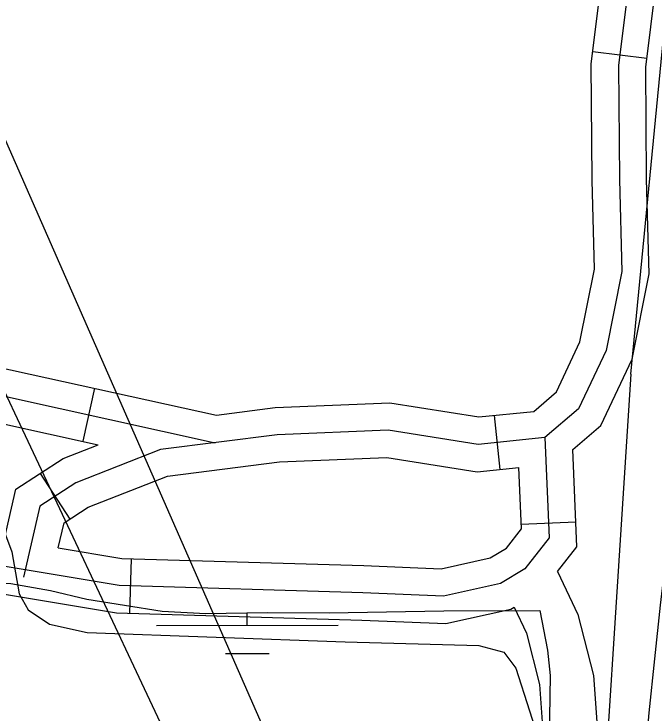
# Model space of a CAD drawing. Extents: x 3313447 to 3351316, y 703786 to 729172.
# Drawn here: x 3325583.2 to 3325935.4, y 712061.3 to 712446.1 of the extents above; entities that cross this region are included whole.
import ezdxf

# ---------------------------------------------------------------- set-up
doc = ezdxf.new("R2010")
doc.units = 0
for name, color, linetype in [('V-RAIL-TRAK', 7, 'Continuous'), ('V-ROAD-CNTR', 7, 'Continuous'), ('V-SITE-VEGE', 7, 'Continuous'), ('V-TOPO-MINR', 7, 'Continuous'), ('V-UTIL-LINE', 7, 'Continuous'), ('V-WETL-SWMP', 7, 'Continuous')]:
    doc.layers.add(name, color=color, linetype=linetype)

msp = doc.modelspace()

# ---------------------------------------------------------------- linework, layer by layer
at = {"layer": 'V-RAIL-TRAK'}
msp.add_lwpolyline([(3325850.34, 710809.47), (3325853.82, 710863.18), (3325857.23, 710916.9), (3325860.58, 710970.62), (3325867.27, 711071.57), (3325873.69, 711172.54), (3325879.83, 711273.53), (3325885.97, 711378.68), (3325898.66, 711565.91), (3325911.01, 711744.59), (3325921.63, 711912.81), (3325923.37, 711942.57), (3325925.35, 711972.31), (3325927.58, 712002.04), (3325930.06, 712031.75), (3325932.77, 712061.44), (3325935.72, 712091.1), (3325938.92, 712120.74), (3325942.36, 712150.35), (3325946.05, 712179.94)], dxfattribs=at)
at = {"layer": 'V-ROAD-CNTR'}
for p, q in [((3325901.65, 712425.48), (3325931.42, 712421.75)), ((3325627.48, 712240.21), (3325621.03, 712210.91)), ((3325847.44, 712225.18), (3325850.47, 712195.33)), ((3325597.69, 712193.22), (3325613.98, 712168.02)), ((3325862.31, 712165.3), (3325892.29, 712166.54)), ((3325647.73, 712146.29), (3325646.83, 712116.3))]:
    msp.add_line(p, q, dxfattribs=at)
for points in [[(3326001.69, 713291.38), (3325960.26, 712841.32), (3325954.54, 712763.82), (3325956.25, 712715.98), (3325953.86, 712672.97), (3325944.75, 712605.89), (3325932.4, 712543.57), (3325924.48, 712487.02), (3325915.8, 712417.72), (3325916.31, 712354.95), (3325917.61, 712304.43), (3325908.94, 712260.89), (3325893.83, 712228.81), (3325875.36, 712212.93), (3325838.53, 712209.2), (3325789.16, 712217.05), (3325728.1, 712214.48), (3325663.9, 712206.3), (3325617.2, 712187.97), (3325597.5, 712175.23), (3325588.51, 712136.18)], [(3325890.64, 712206.29), (3325906.04, 712219.53), (3325923.3, 712256.16), (3325932.65, 712303.14), (3325931.31, 712355.21), (3325930.8, 712416.84), (3325939.35, 712485.05), (3325947.2, 712541.07), (3325959.55, 712603.42), (3325968.81, 712671.55), (3325971.26, 712715.83), (3325969.56, 712763.53), (3325975.21, 712840.09), (3326015.48, 713277.54)], [(3325694.64, 712225.34), (3325726.84, 712229.44), (3325790.03, 712232.1), (3325838.96, 712224.32), (3325869.15, 712227.38), (3325881.63, 712238.1), (3325894.59, 712265.62), (3325902.57, 712305.71), (3325901.31, 712354.7), (3325900.79, 712418.59), (3325909.61, 712489), (3325917.61, 712546.07), (3325929.95, 712608.36), (3325938.92, 712674.4), (3325941.23, 712716.13), (3325939.52, 712764.1), (3325945.31, 712842.56), (3325985.11, 713274.85)], [(3325364.75, 712295.16), (3325553.62, 712256.37), (3325694.64, 712225.34)], [(3325361.73, 712280.47), (3325550.49, 712241.7), (3325693.96, 712210.13)], [(3325358.71, 712265.77), (3325547.37, 712227.03), (3325629.58, 712208.94)], [(3325875.36, 712212.93), (3325877.64, 712157.75), (3325864.25, 712140.62), (3325850.96, 712132.58), (3325819.53, 712125.59), (3325775.16, 712127.47), (3325641.04, 712131.48), (3325351.27, 712179.73)], [(3325577.96, 712157.19), (3325584.25, 712184.53), (3325610.32, 712201.38), (3325629.58, 712208.94)], [(3325882.21, 712139.23), (3325892.85, 712152.85), (3325890.64, 712206.29)], [(3325607.6, 712152.26), (3325610.76, 712165.94), (3325624.08, 712174.55), (3325667.65, 712191.66), (3325729.37, 712199.52), (3325788.29, 712202), (3325838.1, 712194.08), (3325861.03, 712196.4)], [(3325607.6, 712152.26), (3325642.51, 712146.45), (3325775.7, 712142.46), (3325818.2, 712140.66), (3325845.3, 712146.69), (3325854.13, 712152.03), (3325862.42, 712162.64), (3325861.03, 712196.4)], [(3325348.81, 712164.93), (3325639.58, 712116.52), (3325774.61, 712112.48), (3325820.87, 712110.52), (3325856.61, 712118.48), (3325858.36, 712119.53)], [(3325882.21, 712139.23), (3325893.49, 712115.56), (3325902.01, 712081.91), (3325904.31, 712051.41), (3325902.35, 712022.46), (3325885.32, 711955.89), (3325878.21, 711909.02), (3325872.41, 711853.53), (3325874.93, 711814.03), (3325863.24, 711793.67)], [(3325858.36, 712119.53), (3325865.14, 712105.33), (3325872.29, 712077.07), (3325874.24, 712051.3), (3325872.6, 712027.23), (3325855.88, 711961.87), (3325848.45, 711912.83), (3325842.31, 711854.14), (3325844.42, 711821.13), (3325837.1, 711808.38), (3325816.84, 711801.14), (3325741.66, 711802.71)]]:
    msp.add_lwpolyline(points, dxfattribs=at)
at = {"layer": 'V-SITE-VEGE'}
for points in [[(3325481.96, 712038.51), (3325506.59, 712112.94), (3325509.99, 712136.66), (3325508.51, 712156.31), (3325505.4, 712168.81), (3325506.97, 712180.23), (3325514.05, 712188.5), (3325529.53, 712192.85), (3325549.4, 712188.69), (3325566.49, 712176.77), (3325575.77, 712166.72), (3325582.1, 712150.04), (3325586.14, 712126.93), (3325590.98, 712118.18), (3325602.82, 712110.29), (3325623.58, 712105.65), (3325765.41, 712100.54)], [(3325765.41, 712100.54), (3325838.94, 712098.56), (3325852.75, 712094.86), (3325859.39, 712086.05), (3325874.43, 712039.09)]]:
    msp.add_lwpolyline(points, dxfattribs=at)
at = {"layer": 'V-TOPO-MINR'}
for points in [[(3325827.54, 711668.32), (3325812.16, 711784.58), (3325811.25, 711790.77), (3325810.24, 711796.95), (3325809.06, 711803.09), (3325807.76, 711809.21), (3325801.5, 711836.96), (3325796.78, 711856.88), (3325791.78, 711876.73), (3325786.35, 711896.47), (3325780.65, 711916.14), (3325452.66, 712663.56)], [(3325738.82, 710768.74), (3325732.85, 711763.02), (3325732.36, 711780.31), (3325731.37, 711797.55), (3325729.62, 711814.74), (3325727.37, 711831.89), (3325708.12, 711956.78), (3325706.06, 711965.92), (3325703.21, 711974.74), (3325699.19, 711983.09), (3325694.37, 711991.13), (3325409.17, 712597.59)]]:
    msp.add_lwpolyline(points, dxfattribs=at)
at = {"layer": 'V-UTIL-LINE'}
for points in [[(3325922.67, 712247.79), (3325980.89, 712848.66), (3326062.41, 713563.66), (3326076.38, 713723.19), (3326120.63, 714144.74), (3326139.26, 714433.53), (3326139.26, 714744.45), (3326141.59, 714988.99)], [(3325922.67, 712247.79), (3325901.48, 711919.76), (3325861.11, 711401.33), (3325767.44, 710269.2), (3325786.39, 710069.13), (3325782.11, 709963.23), (3325799.74, 709536.79), (3325806.2, 709195.21), (3325807.39, 709177.95)]]:
    msp.add_lwpolyline(points, dxfattribs=at)
at = {"layer": 'V-WETL-SWMP'}
for p, q in [((3325711.54, 712109.53), (3325711.53, 712116.47)), ((3325661.56, 712109.46), (3325761.52, 712109.61)), ((3325699.57, 712094.08), (3325723.56, 712094.12))]:
    msp.add_line(p, q, dxfattribs=at)
msp.add_lwpolyline([(3325488.01, 712056.82), (3325496.29, 712072.84), (3325509.89, 712093.5), (3325535.11, 712131.15), (3325558.92, 712133.27), (3325581.47, 712132.64), (3325603.39, 712128.72), (3325623.33, 712124.08), (3325664.83, 712117.41), (3325688.84, 712116.08), (3325722.61, 712116.67), (3325756.6, 712116.48), (3325819.8, 712117.57), (3325872.61, 712117.69), (3325876.75, 712095.85), (3325878.25, 712082.04), (3325877.42, 712035.51)], dxfattribs=at)

doc.saveas('drawing.dxf')
